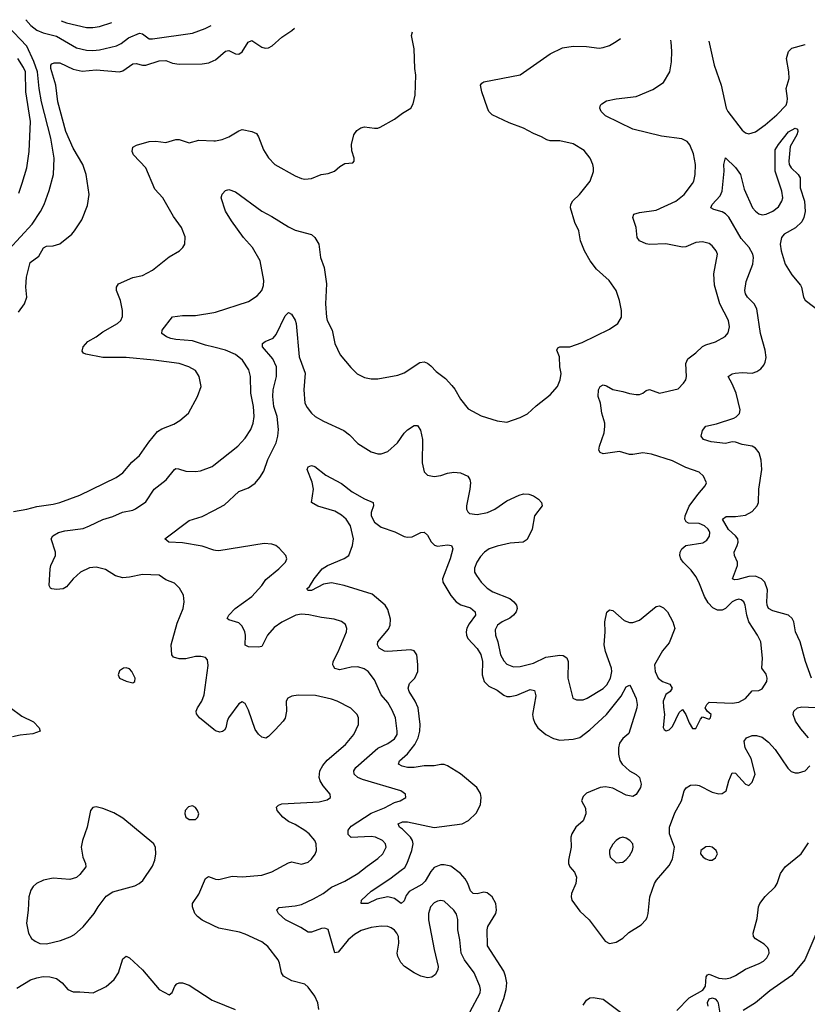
# Model space of a CAD drawing. Header units: inches. Extents: x 1839270 to 1929235, y 762242 to 910350.
# Tile 315 of 362: x 1878827 to 1883584, y 903281 to 909225. Entities that reach past the tile are written whole.
import ezdxf

# ---------------------------------------------------------------- set-up
doc = ezdxf.new("R2010")
doc.units = ezdxf.units.IN
doc.header["$MEASUREMENT"] = 0
doc.layers.add('B8970', color=7, linetype='Continuous')
doc.layers.add('B8980', color=7, linetype='Continuous')

msp = doc.modelspace()

# ---------------------------------------------------------------- linework, layer by layer
at = {"layer": 'B8970', "color": 5}
for points, elevation in [([(1878762.7, 907837.3), (1878902, 907990), (1878953.4, 908066.6), (1878975.3, 908110), (1879006.1, 908193.9), (1879030.7, 908290), (1879036.5, 908390), (1879016.3, 908510), (1878959.4, 908730), (1878944.9, 908810), (1878934.5, 908910), (1878912.3, 908972.3), (1878870, 909065.1), (1878751.5, 909190)], 740), ([(1878864.9, 909225.1), (1878893.9, 909190), (1878930, 909162.2), (1878970, 909145.5), (1879050, 909126.2), (1879170, 909054.4), (1879230, 909041), (1879270, 909038.8), (1879310, 909042.6), (1879412.1, 909067.9), (1879439.4, 909080.6), (1879484, 909116), (1879550, 909143.2), (1879570, 909139.7), (1879610, 909110.2), (1879629.3, 909109.3), (1879870, 909144), (1879948.1, 909171.9), (1879983.9, 909189.7)], 740), ([(1879077.5, 909218.3), (1879110, 909206.6), (1879230, 909178.4), (1879270, 909177.5), (1879310, 909183), (1879383.4, 909208.7)], 760), ([(1878822, 908178), (1878842.6, 908237.4), (1878870.6, 908330), (1878884.1, 908430), (1878892.9, 908610), (1878863.7, 908790), (1878861.8, 908910), (1878850, 908937.3), (1878816.6, 908990)], 760), ([(1878820, 907460), (1878856.9, 907510), (1878871.2, 907550), (1878864.8, 907610), (1878867.7, 907670), (1878890, 907759.5), (1878942.8, 907797.2), (1878971.8, 907848.2), (1878990, 907857.1), (1879030, 907860.8), (1879070, 907872.7), (1879141.5, 907930), (1879159.3, 907950), (1879202.3, 908017.7), (1879237.3, 908102.7), (1879246.6, 908170), (1879228.8, 908290), (1879207.9, 908350), (1879150.3, 908450.3), (1879105.2, 908550), (1879058.3, 908730), (1879045.7, 908830), (1879016.1, 908930), (1879015.3, 908950), (1879021.6, 908958.4), (1879035, 908965), (1879070, 908963.9), (1879150, 908925.9), (1879205, 908915), (1879290, 908922.5), (1879430, 908909.3), (1879450, 908916.9), (1879510, 908958.8), (1879530, 908960.6), (1879570, 908950.1), (1879590, 908951.4), (1879670, 908977.5), (1879710, 908977.8), (1879750, 908962.7), (1879790, 908956), (1879930, 908959.2), (1879970, 908965.4), (1880000, 908978.5)], 720), ([(1878790, 906255.6), (1878870, 906270.2), (1878930, 906286.9), (1879030, 906300.3), (1879070, 906310.3), (1879190, 906354.9), (1879410, 906460.9), (1879449.7, 906490), (1879505.6, 906554.4), (1879550, 906593.4), (1879606.3, 906673.7), (1879660.3, 906739.7), (1879685.7, 906754.3), (1879757.7, 906782.3), (1879794.9, 906805.1), (1879846, 906850), (1879900.7, 906950), (1879923.6, 907010), (1879911.6, 907070), (1879890, 907106.6), (1879849.2, 907130), (1879790, 907149.7), (1879638, 907170), (1879470, 907185.8), (1879330, 907185.1), (1879226.6, 907206.6), (1879212.7, 907212.7), (1879204.9, 907224.9), (1879209.8, 907250), (1879238.4, 907281.6), (1879289.9, 907310.1), (1879330, 907341.2), (1879418.4, 907390), (1879438.3, 907410), (1879447.6, 907432.4), (1879448.6, 907470), (1879436.8, 907530), (1879412.6, 907590), (1879411.5, 907610), (1879423.7, 907630), (1879510, 907669.1), (1879570, 907681.5), (1879630, 907713.7), (1879730, 907792.7), (1879793.2, 907830), (1879813.2, 907850), (1879823.7, 907870), (1879826.3, 907913.7), (1879804.2, 907970), (1879757.1, 908037.1), (1879691.8, 908150), (1879642.7, 908202.7), (1879589.9, 908329.9), (1879514, 908410), (1879507.2, 908430), (1879510, 908454.8), (1879532.6, 908467.4), (1879610, 908488.9), (1879650, 908491.5), (1879710, 908484), (1879770, 908502.6), (1879790, 908501.1), (1879850, 908482.4), (1879910, 908496.9), (1880000, 908494)], 680), ([(1880000, 907247.3), (1879950, 907259.7), (1879870, 907286.3), (1879770, 907293.8), (1879740.3, 907300.3), (1879713.6, 907310), (1879686.6, 907330), (1879687.3, 907350), (1879749.8, 907430.2), (1879810, 907439.3), (1879890, 907439.2), (1880000, 907457.4)], 660), ([(1880000, 904939.4), (1879912.8, 905010), (1879894.8, 905034.7), (1879893.5, 905050), (1879900.9, 905070), (1879926.5, 905110), (1879941.5, 905150), (1879966.2, 905326.2), (1879961, 905361), (1879950, 905375.1), (1879921.5, 905381.4), (1879890, 905380.4), (1879830, 905366.3), (1879790, 905365.8), (1879756.3, 905376.3), (1879745.4, 905390), (1879742.3, 905450), (1879778.9, 905581.1), (1879814, 905670), (1879820.9, 905710), (1879816, 905750), (1879792.5, 905792.5), (1879763.1, 905823.1), (1879710, 905844), (1879670, 905871.6), (1879570, 905876), (1879490, 905858.5), (1879450, 905855.6), (1879406.6, 905866.6), (1879346.4, 905906.4), (1879290, 905919.8), (1879250, 905916.4), (1879195.5, 905890), (1879150.4, 905850), (1879110, 905801.6), (1879090, 905789.6), (1879050, 905785.6), (1879022, 905790), (1879013.8, 905793.8), (1879005.6, 905810), (1879011.1, 905910), (1879015.8, 905930), (1879043, 905990), (1879043.5, 906010), (1879018.3, 906090), (1879028, 906110), (1879062, 906130), (1879100.6, 906139.4), (1879210, 906154), (1879250, 906168.7), (1879330, 906208.6), (1879390, 906225.8), (1879448.6, 906251.4), (1879510, 906264.5), (1879527.7, 906272.3), (1879590, 906314), (1879639.7, 906390), (1879712.6, 906447.4), (1879762, 906510), (1879770, 906514.6), (1879787, 906513), (1879830, 906500.2), (1879890, 906496.5), (1879919, 906501), (1879990, 906527.6), (1880000, 906535.5)], 660), ([(1880000, 906023.5), (1879930, 906046.1), (1879810, 906066), (1879728, 906070), (1879704, 906090), (1879850, 906202.4), (1879930, 906225.7), (1880000, 906262.8)], 640), ([(1878770, 905072.7), (1878839.9, 905019.9), (1878910, 904985.5), (1878944.9, 904950), (1878950.8, 904930), (1878906.3, 904913.7), (1878830, 904906), (1878783.6, 904896.4)], 660), ([(1880000, 903755.3), (1879930, 903788.8), (1879900.4, 903810), (1879885.1, 903830), (1879871.1, 903870), (1879871.2, 903888.8), (1879910, 903944.9), (1879950, 904040.7), (1879968.2, 904051.8), (1880000, 904040.1)], 660), ([(1878810, 903378.7), (1878892, 903428), (1878930, 903441.5), (1878970, 903448.4), (1879010, 903446.2), (1879050, 903435.6), (1879084.4, 903410), (1879118, 903370), (1879150, 903355.3), (1879190, 903357), (1879270.9, 903349.1), (1879350, 903388.4), (1879398.4, 903430), (1879424.7, 903470), (1879450, 903554.8), (1879470, 903570.6), (1879490, 903560.5), (1879569, 903489), (1879670, 903370.7), (1879730, 903338), (1879748.9, 903351.1), (1879764, 903390), (1879776, 903404), (1879790, 903410.8), (1879810, 903410.6), (1879850, 903396.4), (1879990, 903306), (1880000, 903301.9)], 660)]:
    msp.add_lwpolyline(points, dxfattribs=dict(at, elevation=elevation))
at = {"layer": 'B8970', "color": 5, "elevation": 680}
for points in [[(1879470, 905312.3), (1879454, 905310), (1879430, 905294), (1879423, 905270), (1879431, 905250), (1879470, 905230.7), (1879510, 905221), (1879522, 905230), (1879524, 905250), (1879505.2, 905290), (1879490, 905305.2)], [(1879290, 904472.3), (1879270, 904468.7), (1879256, 904450), (1879235.5, 904350), (1879206, 904270), (1879198.4, 904230), (1879208, 904170), (1879224, 904130), (1879226.8, 904110), (1879190, 904063.7), (1879170, 904047), (1879130, 904033.6), (1879030, 904041.8), (1878970.8, 904030), (1878928, 904010), (1878908.2, 903991.8), (1878895.3, 903970), (1878882.6, 903930), (1878879.5, 903850), (1878868.5, 903770), (1878880.4, 903710), (1878898.7, 903678.7), (1878921.1, 903661.1), (1878950, 903648.5), (1878990, 903645.7), (1879074.1, 903665.9), (1879132.3, 903687.7), (1879157.5, 903702.5), (1879210.9, 903749.1), (1879276.2, 903830), (1879300.7, 903870), (1879350, 903933), (1879390, 903959.5), (1879523.5, 903996.5), (1879549.7, 904010.3), (1879571.1, 904028.9), (1879630, 904114.8), (1879643.6, 904150), (1879649.6, 904190), (1879647.2, 904227.2), (1879637.2, 904250), (1879450, 904403.7), (1879396.6, 904436.6), (1879330, 904462.7)], [(1879870, 904479), (1879846.4, 904473.6), (1879826, 904450), (1879824.7, 904430), (1879831.3, 904410), (1879850, 904396), (1879890, 904396), (1879904, 904410), (1879909, 904430), (1879901.2, 904450), (1879890, 904468.7)]]:
    msp.add_lwpolyline(points, close=True, dxfattribs=at)
at = {"layer": 'B8980', "color": 5}
for points, elevation in [([(1880000, 908978.5), (1880010, 908982.8), (1880070, 909035.2), (1880090, 909039.2), (1880130, 909019.7), (1880150, 909017.6), (1880170, 909030.3), (1880206.2, 909090), (1880230, 909098.5), (1880290, 909059.2), (1880310, 909053.6), (1880330, 909055.3), (1880352, 909068), (1880410, 909119), (1880470, 909158.9), (1880486.1, 909173.8)], 720), ([(1880000, 908494), (1880010, 908493.7), (1880050, 908502), (1880090, 908516.9), (1880150, 908554.9), (1880170, 908562.3), (1880230.2, 908550.2), (1880257, 908537), (1880270, 908517.3), (1880300.2, 908440.2), (1880330.3, 908390.3), (1880367.7, 908350), (1880490, 908283), (1880530, 908267.3), (1880550, 908262.8), (1880590, 908266.8), (1880648, 908290), (1880690, 908297.3), (1880729.4, 908310.6), (1880760.9, 908339.1), (1880790, 908356), (1880839, 908361), (1880848, 908370), (1880848, 908390), (1880832.7, 908432.7), (1880831.7, 908471.7), (1880845.1, 908530), (1880863.3, 908556.7), (1880887.5, 908572.5), (1880910, 908577.7), (1880970, 908570.4), (1880989.5, 908570.5), (1881003.3, 908576.7), (1881090, 908624), (1881138.9, 908661.1), (1881189.6, 908690.4), (1881203.5, 908716.5), (1881215.4, 908770), (1881220.5, 908890), (1881214, 908930), (1881209.6, 909050), (1881194.2, 909130), (1881199.3, 909151.3)], 680), ([(1880000, 907457.4), (1880010, 907459), (1880210, 907523.1), (1880261.4, 907558.6), (1880290, 907590.7), (1880299.6, 907620.4), (1880302.7, 907650), (1880279, 907770), (1880232.4, 907850), (1880178.8, 907910), (1880105.6, 908010), (1880069.8, 908070), (1880044.2, 908150), (1880050, 908171), (1880070, 908194.8), (1880090, 908199.1), (1880130, 908186), (1880290, 908069), (1880350, 908037.8), (1880450, 907973.8), (1880490, 907954.9), (1880588.9, 907928.9), (1880610.3, 907910.3), (1880633.4, 907870), (1880644.9, 907790), (1880665.2, 907730), (1880679.3, 907630), (1880674, 907510), (1880680.9, 907430), (1880684.9, 907410), (1880714, 907350), (1880730.4, 907270), (1880761.8, 907201.8), (1880826.1, 907126.1), (1880866.3, 907086.3), (1880910, 907064.9), (1880950, 907056.4), (1880990, 907057.1), (1881110, 907078.4), (1881150, 907092.4), (1881244, 907156), (1881270, 907160.4), (1881290, 907152.4), (1881310, 907135.8), (1881341.7, 907101.7), (1881398.2, 907058.2), (1881436.9, 907016.9), (1881454.7, 906994.7), (1881490, 906933.4), (1881535.9, 906875.9), (1881614, 906834), (1881710, 906803), (1881770, 906794.8), (1881850, 906822.8), (1881893.8, 906846.2), (1881945.8, 906894.2), (1882030, 906960.7), (1882074.5, 907010), (1882091.6, 907050), (1882098, 907090), (1882089.8, 907129.8), (1882086.4, 907190), (1882071.3, 907230), (1882076.9, 907243.1), (1882090, 907250.3), (1882150, 907249.1), (1882224.1, 907275.9), (1882390, 907357.3), (1882439.3, 907390), (1882460.9, 907430), (1882460.9, 907470), (1882449.6, 907530), (1882429.6, 907590), (1882387, 907650), (1882310, 907718), (1882271.8, 907770), (1882237.6, 907830), (1882214, 907890), (1882202.9, 907950), (1882180.1, 908000.1), (1882154, 908090), (1882155.8, 908110), (1882167.6, 908132.4), (1882207, 908170), (1882272.3, 908250), (1882291.9, 908308.1), (1882292.3, 908330), (1882289.4, 908350), (1882272, 908390), (1882235.3, 908435.3), (1882170, 908475.1), (1882090, 908494.5), (1882030, 908494), (1882010, 908500.7), (1881978.5, 908518.5), (1881930, 908537.4), (1881870.7, 908570.7), (1881782.6, 908602.6), (1881681.2, 908650), (1881660.9, 908670), (1881652, 908690), (1881618, 908790), (1881609.3, 908830), (1881617.2, 908842.8), (1881629.6, 908850.4), (1881850, 908892.4), (1882030, 909019.5), (1882105.2, 909054.8), (1882170, 909065.3), (1882250, 909062.4), (1882326.6, 909053.4), (1882350, 909056.3), (1882388.7, 909070), (1882430, 909094), (1882455.7, 909111.6)], 660), ([(1880000, 906262.8), (1880063.5, 906296.5), (1880150, 906376), (1880210, 906399.6), (1880250, 906426.7), (1880278.5, 906461.5), (1880300.9, 906499.1), (1880326, 906570), (1880375.2, 906670), (1880386.6, 906710), (1880390.5, 906750), (1880383.2, 906830), (1880361.3, 906890), (1880356.6, 906950), (1880358.7, 906990), (1880378.3, 907070), (1880378.3, 907130), (1880356.8, 907176.8), (1880294.5, 907250), (1880292.7, 907270), (1880310, 907283), (1880357.4, 907302.6), (1880375.3, 907324.7), (1880430, 907437.3), (1880450, 907457.3), (1880467.9, 907447.9), (1880490, 907410.8), (1880496, 907390), (1880514.8, 907190), (1880551.5, 907091.5), (1880544.2, 906990), (1880550.2, 906910.2), (1880562.8, 906882.8), (1880588.8, 906850), (1880612.7, 906830), (1880661.3, 906801.3), (1880785.4, 906745.4), (1880818.5, 906718.5), (1880870, 906666), (1880950, 906616.3), (1880990, 906603.8), (1881010, 906604.4), (1881050, 906618.4), (1881108.9, 906671.1), (1881150, 906728.2), (1881170, 906748.2), (1881210, 906775.5), (1881230, 906775.5), (1881247.2, 906747.2), (1881259.6, 906690), (1881256.9, 906550), (1881270, 906494.8), (1881290, 906475.5), (1881330, 906466.4), (1881370, 906473.4), (1881410, 906487.8), (1881450, 906493.6), (1881490.2, 906490.2), (1881532.7, 906470), (1881544.9, 906450), (1881548.9, 906428.9), (1881545.2, 906390), (1881524.7, 906290), (1881525.5, 906270), (1881533.6, 906253.6), (1881544.4, 906244.4), (1881590, 906237.7), (1881651.8, 906250), (1881696.3, 906270), (1881770, 906320.7), (1881844.5, 906355.5), (1881870, 906362), (1881901.3, 906361.3), (1881930, 906350.3), (1881960.5, 906330), (1881978, 906310), (1881982, 906290), (1881936.4, 906230), (1881922.3, 906150), (1881892.8, 906087.2), (1881868.2, 906071.8), (1881790, 906064.5), (1881710, 906046.3), (1881662.4, 906030), (1881634.6, 906010), (1881610, 905983.5), (1881587.1, 905950), (1881573.7, 905913.7), (1881574.6, 905890), (1881585.7, 905870), (1881614.6, 905830), (1881650, 905792.8), (1881684.9, 905770), (1881787, 905730), (1881811.5, 905711.5), (1881827.9, 905690), (1881831.6, 905670), (1881825.5, 905650), (1881810.3, 905630), (1881787.5, 905612.5), (1881740.4, 905590), (1881712, 905570), (1881698.6, 905541.4), (1881699.7, 905510), (1881714, 905470), (1881730.2, 905390.2), (1881750, 905353.7), (1881770, 905334.3), (1881810, 905319.1), (1881850, 905319.7), (1881930, 905340.6), (1882003.7, 905376.3), (1882089.3, 905389.3), (1882110, 905387.3), (1882132.2, 905372.2), (1882140.2, 905350), (1882136.9, 905250), (1882167.3, 905130), (1882190, 905119.1), (1882230, 905119.5), (1882255.1, 905130), (1882350, 905188.2), (1882372.8, 905210), (1882395.4, 905250), (1882402.9, 905290), (1882401, 905310), (1882365, 905410), (1882357, 905450), (1882362.3, 905530), (1882361, 905590), (1882372.3, 905647.8), (1882390, 905661.3), (1882410, 905658.7), (1882477.3, 905597.3), (1882510, 905585.5), (1882530, 905586), (1882570, 905600.2), (1882670, 905682.4), (1882690, 905686.7), (1882714.8, 905674.8), (1882738.7, 905650), (1882771.8, 905590), (1882782.6, 905550), (1882750, 905464), (1882710, 905414), (1882660.4, 905330), (1882665.7, 905290), (1882682.4, 905250), (1882710, 905230.4), (1882753.3, 905213.3), (1882768.4, 905190), (1882754.4, 905170), (1882729.6, 905150.4), (1882714.1, 905110), (1882714.2, 905074.2), (1882721.8, 905030), (1882712.8, 904952.8), (1882719.1, 904939.1), (1882731, 904931), (1882750, 904938.4), (1882770, 904957.1), (1882810, 905042), (1882830, 905060.7), (1882850, 905031), (1882870, 904979.1), (1882890, 904945.5), (1882910, 904946), (1882938, 905002), (1882950, 905016.3), (1882990, 905003.1), (1882999.6, 905010), (1883002.9, 905030), (1882979.3, 905050), (1882967.3, 905070), (1882976, 905090), (1882990, 905104), (1883130, 905098.7), (1883170, 905105.3), (1883210, 905127), (1883250, 905174.2), (1883290, 905174.7), (1883310, 905185.6), (1883338.7, 905230), (1883341.6, 905250), (1883334.5, 905274.5), (1883308.2, 905310), (1883313.1, 905370), (1883302.2, 905470), (1883282, 905510), (1883230.6, 905590), (1883218, 905630), (1883208.4, 905690), (1883199.7, 905710), (1883183.3, 905723.3), (1883170, 905725.7), (1883150, 905720.4), (1883130, 905709.7), (1883090, 905670.8), (1883070, 905660.3), (1883040.7, 905660.7), (1883013.7, 905673.7), (1882984.9, 905704.9), (1882962.7, 905742.7), (1882928.2, 905830), (1882910, 905863.5), (1882882.3, 905902.3), (1882833, 905950), (1882818.9, 905970), (1882812.8, 905990), (1882815.1, 906010), (1882825.6, 906030), (1882849.2, 906050), (1882952.8, 906067.2), (1882977.8, 906082.2), (1882992.9, 906107.1), (1882994, 906130), (1882990, 906139.5), (1882984.8, 906150), (1882962, 906170), (1882930, 906183.5), (1882866.4, 906186.4), (1882852.6, 906192.6), (1882843.5, 906210), (1882846.2, 906230), (1882871, 906289), (1882921.5, 906358.5), (1882967.6, 906410), (1882975.1, 906430), (1882957.6, 906470), (1882930, 906493.5), (1882850, 906521.4), (1882770, 906562.4), (1882642.7, 906602.7), (1882590, 906609.7), (1882530, 906599.7), (1882510, 906601), (1882450, 906617.6), (1882350, 906604.5), (1882332.3, 906612.3), (1882325.6, 906625.6), (1882329.5, 906650), (1882356.9, 906730), (1882361.3, 906770), (1882360.5, 906790), (1882343.1, 906850), (1882333.7, 906910), (1882319.7, 906950), (1882322, 906990), (1882332.3, 907010), (1882350, 907020.3), (1882370, 907015.6), (1882410, 906992.8), (1882470, 906981.3), (1882510, 906968.3), (1882550, 906962.9), (1882570, 906963.2), (1882589.5, 906970), (1882610, 906986.2), (1882630, 906992.2), (1882690, 906971.3), (1882802.7, 906997.3), (1882836.2, 907030), (1882849.7, 907050.3), (1882853.7, 907070), (1882850.9, 907149.1), (1882861.8, 907178.2), (1882910, 907213.7), (1882950, 907251.7), (1882970, 907262.3), (1883030, 907279.5), (1883086.9, 907313.1), (1883104.9, 907335.1), (1883114, 907370), (1883107.3, 907410), (1883054.8, 907510), (1883023.3, 907623.3), (1883018.5, 907690), (1883041.1, 907810), (1883032.6, 907830), (1883010, 907860.5), (1882990, 907874.3), (1882950, 907884.7), (1882910, 907880.3), (1882850, 907854.4), (1882830, 907852.3), (1882728.3, 907871.7), (1882630, 907867.1), (1882610, 907871.2), (1882570, 907889.7), (1882555.6, 907910), (1882551, 907970), (1882529.6, 908030), (1882536, 908050), (1882570, 908060.8), (1882670, 908075.2), (1882789.6, 908130), (1882840.5, 908170), (1882890, 908235.5), (1882897.7, 908250), (1882907.1, 908290), (1882908.3, 908350), (1882895.8, 908415.8), (1882874, 908470), (1882858, 908490), (1882825.7, 908505.7), (1882702.4, 908522.4), (1882530, 908563.5), (1882364.9, 908644.9), (1882338.7, 908670), (1882331.5, 908690), (1882335.6, 908710), (1882342, 908718), (1882370, 908734.4), (1882430, 908747), (1882550, 908760.7), (1882650, 908803.6), (1882714.6, 908845.4), (1882752.9, 908910), (1882762.5, 908970), (1882765.3, 909034.7), (1882761.5, 909090), (1882758.7, 909102)], 640), ([(1882989.7, 909094.7), (1883021.5, 908950), (1883062.6, 908830), (1883092.9, 908690), (1883102.9, 908670), (1883190, 908558.9), (1883210, 908542.6), (1883230, 908536.5), (1883270, 908548.9), (1883330, 908590.2), (1883399.4, 908650), (1883455, 908710), (1883462.5, 908730), (1883463.4, 908750), (1883456.4, 908810), (1883474.5, 908870), (1883472.4, 908910), (1883458.7, 908990), (1883470, 909034), (1883490, 909054), (1883570, 909075.6), (1883571, 909076.3)], 640), ([(1883609.8, 905250), (1883572.2, 905350), (1883541.2, 905470), (1883512.8, 905530), (1883501.2, 905590), (1883492.4, 905610), (1883470, 905630.6), (1883375.3, 905655.3), (1883350, 905671.2), (1883341.9, 905690), (1883339.6, 905710), (1883343.9, 905783.9), (1883326.3, 905830), (1883307, 905850), (1883270, 905864.6), (1883230, 905862.6), (1883165, 905845), (1883144.2, 905844.2), (1883131.6, 905850), (1883162.3, 905930), (1883162.7, 905950), (1883144.3, 905990), (1883142.3, 906010), (1883160.8, 906050), (1883166, 906070), (1883163.4, 906090), (1883149.9, 906110), (1883106.9, 906146.9), (1883072.3, 906210), (1883094.3, 906225.7), (1883150, 906225.1), (1883210, 906234.1), (1883250, 906256.8), (1883281, 906290), (1883288.2, 906310), (1883290.7, 906390), (1883308.7, 906508.7), (1883304.9, 906564.9), (1883293.6, 906610), (1883270, 906637.6), (1883249.8, 906649.8), (1883190, 906660.4), (1883150, 906675.1), (1883130, 906677), (1883090, 906666), (1883003.4, 906676.6), (1882957.6, 906690), (1882943.4, 906710), (1882950, 906744.4), (1882970, 906771.3), (1883035.1, 906784.9), (1883140.1, 906819.9), (1883153.4, 906826.6), (1883173.1, 906846.9), (1883177.6, 906870), (1883154.4, 906970), (1883130, 907027.6), (1883104.7, 907070), (1883130, 907087.4), (1883148, 907092), (1883190, 907095.1), (1883250, 907092), (1883279.5, 907100.5), (1883303.3, 907116.7), (1883320.5, 907139.5), (1883330, 907158), (1883334.9, 907185.1), (1883329.3, 907230), (1883301.5, 907330), (1883278.9, 907478.9), (1883263.1, 907510), (1883222.8, 907550), (1883210.7, 907570), (1883206.6, 907590), (1883215.2, 907644.8), (1883254, 907750), (1883258.5, 907790), (1883254.1, 907810), (1883231.6, 907850), (1883184.2, 907904.2), (1883110, 908032.2), (1883090, 908052.6), (1883070, 908064.1), (1883018.2, 908078.2), (1883000.7, 908090), (1883008.2, 908110), (1883057.8, 908162.2), (1883068.8, 908190), (1883081.2, 908310), (1883078.5, 908350), (1883090, 908390.7), (1883150, 908333.4), (1883180.2, 908290), (1883202.5, 908202.5), (1883253, 908090), (1883270, 908068.1), (1883290, 908052.3), (1883310, 908046.5), (1883335.6, 908050), (1883375.1, 908070), (1883410, 908094.9), (1883430.4, 908129.6), (1883435, 908150), (1883429.2, 908190), (1883388.8, 908310), (1883390, 908438.8), (1883410, 908472.4), (1883470, 908547.7), (1883510, 908570.4), (1883524.7, 908564.7), (1883526.8, 908550), (1883519.3, 908530), (1883479.5, 908460.5), (1883471.3, 908370), (1883474.7, 908350), (1883485.2, 908330), (1883528.8, 908290), (1883540.2, 908270), (1883541.4, 908210), (1883566.9, 908130), (1883570, 908067), (1883561.9, 908030), (1883550, 908003.7), (1883512.1, 907967.9), (1883444.1, 907930), (1883428.1, 907910), (1883418.9, 907870), (1883425.8, 907830), (1883450, 907749.2), (1883490, 907683.9), (1883542.9, 907622.9), (1883549.4, 907610), (1883561.3, 907550), (1883571, 907531), (1883730, 907410.3)], 620), ([(1880000, 906535.5), (1880145.1, 906650), (1880190, 906698.4), (1880222.6, 906750), (1880237.7, 906790), (1880244.2, 906830), (1880238.8, 906890), (1880223.1, 906970), (1880221.8, 907070), (1880211.9, 907111.9), (1880173.1, 907170), (1880130, 907203.7), (1880069.6, 907230), (1880000, 907247.3)], 660), ([(1881695.3, 903170), (1881750, 903314.9), (1881765, 903370), (1881768.1, 903410), (1881762, 903450), (1881750, 903481.1), (1881652.9, 903632.9), (1881650.6, 903730), (1881654.1, 903750), (1881702, 903830), (1881707.3, 903850), (1881701.7, 903890), (1881679.8, 903930), (1881650, 903954.3), (1881630, 903957), (1881590, 903947.8), (1881565.1, 903950), (1881550, 903966.3), (1881534.1, 904010), (1881518.2, 904038.2), (1881490, 904071.4), (1881430, 904114.3), (1881390, 904123), (1881370, 904122.4), (1881330, 904106.2), (1881310, 904081.8), (1881276.1, 904023.9), (1881256.1, 904003.9), (1881178.4, 903961.6), (1881161.8, 903938.2), (1881150, 903905.1), (1881131.4, 903888.6), (1881090, 903918.7), (1881050, 903930.5), (1880984.7, 903915.3), (1880930, 903889.2), (1880889.3, 903890), (1880891.3, 903910), (1880950, 903963.5), (1881062.6, 904037.4), (1881131.8, 904090), (1881152.3, 904107.7), (1881167.7, 904132.3), (1881196.1, 904210), (1881204, 904250), (1881199.2, 904270), (1881186.7, 904290), (1881138.8, 904338.8), (1881121.1, 904350), (1881112.8, 904370), (1881138.1, 904381.9), (1881170, 904382.5), (1881330, 904348.4), (1881498.4, 904370), (1881538.3, 904390), (1881584.9, 904435.1), (1881610, 904484.9), (1881615, 904530), (1881610, 904553), (1881588.9, 904590), (1881490, 904672.3), (1881410, 904721.4), (1881390, 904729.2), (1881370, 904728.7), (1881330, 904719.9), (1881270, 904721.4), (1881210, 904711.1), (1881170, 904709.9), (1881137.8, 904717.8), (1881115.6, 904730), (1881121.1, 904750), (1881170, 904793.9), (1881212.9, 904850), (1881233.3, 904890), (1881244.1, 904930), (1881246.5, 904970), (1881233.6, 905070), (1881216.2, 905110), (1881178.5, 905170), (1881173.2, 905190), (1881182.3, 905217.7), (1881212.7, 905250), (1881231.4, 905290), (1881232.3, 905332.3), (1881225.4, 905390), (1881210, 905414.7), (1881190, 905421), (1881050, 905410.8), (1881030, 905412.9), (1880998.9, 905430), (1880988.4, 905450), (1880991.1, 905470), (1881054.1, 905545.9), (1881064.1, 905570), (1881065.8, 905605.8), (1881050, 905665.1), (1881034, 905690), (1880956.6, 905756.6), (1880787.3, 905810), (1880710, 905826.1), (1880662.1, 905817.9), (1880590, 905778.4), (1880570, 905779), (1880564.1, 905784.1), (1880561.2, 905790), (1880576.6, 905803.4), (1880605.1, 905850), (1880653.7, 905910), (1880686, 905930), (1880787.3, 905972.7), (1880814.7, 905990), (1880837.2, 906050), (1880842.5, 906090), (1880826, 906170), (1880799.8, 906210), (1880770, 906234.6), (1880730, 906258.2), (1880627.6, 906287.6), (1880589, 906310), (1880602, 906390), (1880593.3, 906433.3), (1880562.7, 906510), (1880570, 906524.7), (1880590, 906534), (1880610, 906527.7), (1880676, 906476), (1880770, 906424), (1880835.1, 906375.1), (1880910, 906332.3), (1880962, 906310), (1880964.2, 906290), (1880950.2, 906250), (1880950.1, 906230), (1880970, 906192.2), (1881010, 906160.7), (1881092.4, 906132.4), (1881150, 906104.9), (1881170, 906100.8), (1881198, 906102), (1881250, 906128.2), (1881270, 906130.5), (1881290, 906114), (1881313.1, 906073.1), (1881332.1, 906052.1), (1881350, 906046.7), (1881410, 906054), (1881434.8, 906050), (1881443.1, 906030), (1881426.5, 905970), (1881380.2, 905850), (1881382.3, 905830), (1881430, 905748.8), (1881462.7, 905710), (1881491.6, 905691.6), (1881550, 905673.8), (1881577.7, 905650), (1881579.7, 905630), (1881541.4, 905578.6), (1881528.2, 905551.8), (1881523.7, 905530), (1881525.5, 905510), (1881533.9, 905490), (1881590, 905428.4), (1881612.3, 905392.3), (1881621.3, 905350), (1881620.8, 905270), (1881631.8, 905230), (1881660.5, 905200.5), (1881710, 905176.6), (1881750, 905147.6), (1881770, 905139.3), (1881790, 905138.5), (1881830, 905147.2), (1881910, 905181.5), (1881935.4, 905175.4), (1881943.5, 905143.5), (1881923.5, 905030), (1881927.2, 905007.2), (1881938.1, 904978.1), (1881956.5, 904950), (1882005.3, 904910), (1882050, 904886), (1882090, 904876), (1882170, 904881.3), (1882210, 904891.8), (1882270, 904938.3), (1882371.4, 905030), (1882458.7, 905141.3), (1882490, 905196.5), (1882510, 905206.7), (1882517.1, 905197.1), (1882550, 905127.3), (1882557.1, 905090), (1882554, 905070), (1882504.8, 904915.2), (1882470, 904885.8), (1882450, 904857.6), (1882443, 904830), (1882443, 904790), (1882452.1, 904752.1), (1882464.9, 904730), (1882510, 904690.2), (1882550, 904668.1), (1882570.7, 904650.7), (1882580.7, 904610), (1882575.9, 904590), (1882550, 904547.8), (1882530, 904535.4), (1882490, 904543.8), (1882410, 904586.6), (1882365.6, 904594.4), (1882333.4, 904590), (1882273.5, 904566.5), (1882250, 904554.5), (1882230, 904536.3), (1882219.5, 904510), (1882244.2, 904464.2), (1882247.1, 904430), (1882230.6, 904389.4), (1882186, 904350), (1882161.6, 904310), (1882156.3, 904290), (1882158.3, 904230), (1882141.6, 904150), (1882141.8, 904130), (1882150, 904110.5), (1882177.6, 904077.6), (1882189.3, 904049.3), (1882185.2, 904010), (1882160.2, 903950), (1882157.7, 903930), (1882162.3, 903910), (1882210, 903842.6), (1882266, 903790), (1882362, 903662), (1882390, 903647.7), (1882430, 903655.5), (1882470, 903680.4), (1882505.5, 903714.5), (1882579.7, 903760.3), (1882608.5, 903790), (1882615.5, 903804.5), (1882623.5, 903830), (1882632.7, 903930), (1882661, 904010), (1882673.3, 904030), (1882750, 904119.5), (1882770, 904157.3), (1882782, 904230), (1882752, 904310), (1882751.9, 904350), (1882782.7, 904437.3), (1882824.2, 904510), (1882840.5, 904570), (1882851.9, 904588.1), (1882877.2, 904602.8), (1882910, 904605.8), (1882930, 904602.2), (1883010, 904561.7), (1883050, 904551.3), (1883070, 904552.8), (1883093.6, 904570), (1883109.8, 904630), (1883130, 904677.6), (1883150, 904676), (1883210, 904608.9), (1883230, 904602.6), (1883250, 904622), (1883269.1, 904670.9), (1883245.4, 904765.4), (1883208.9, 904830), (1883203.1, 904870), (1883215.6, 904890), (1883250, 904903.6), (1883276.4, 904903.6), (1883310, 904893.6), (1883350, 904863.2), (1883390, 904818.9), (1883466.1, 904706.1), (1883486.5, 904686.5), (1883510, 904678), (1883530, 904678.5), (1883570, 904690.2), (1883599.7, 904720.3)], 620), ([(1881545.9, 903234.1), (1881608.7, 903350), (1881610.8, 903370), (1881605.6, 903390), (1881571.6, 903470), (1881514.3, 903550), (1881494, 903590), (1881486.2, 903670), (1881474.2, 903730), (1881472.2, 903792.2), (1881464.2, 903824.2), (1881448.2, 903848.2), (1881390, 903903.6), (1881370, 903908), (1881350, 903903.5), (1881330, 903892.4), (1881309, 903870), (1881295.2, 903830), (1881296.5, 903790), (1881330, 903611.3), (1881354.4, 903510), (1881352.7, 903490), (1881339, 903461), (1881315.6, 903444.4), (1881290, 903439.7), (1881250, 903451.1), (1881210, 903471.1), (1881151.6, 903510), (1881130, 903533.6), (1881110.9, 903570), (1881107.4, 903590), (1881116.2, 903650), (1881114.4, 903690), (1881105.3, 903710), (1881090, 903728.4), (1881070, 903741.8), (1881050, 903749.8), (1881010, 903751.9), (1880950, 903744.5), (1880890, 903725.6), (1880850, 903702.2), (1880810.2, 903670), (1880750, 903595.6), (1880730, 903592.3), (1880690, 903731.5), (1880670, 903740.4), (1880650, 903739.2), (1880590, 903716.8), (1880570, 903716.9), (1880525.1, 903745.1), (1880431.8, 903790), (1880389.6, 903830), (1880379.3, 903850), (1880395.1, 903864.9), (1880490, 903874.3), (1880530, 903883.7), (1880602.5, 903917.5), (1880659.7, 903950), (1880711.1, 903988.9), (1880790, 904023.8), (1880869.9, 904070.1), (1880924.8, 904115.2), (1880990, 904160.3), (1881019.7, 904190), (1881040.5, 904230), (1881036.3, 904250), (1881018.7, 904270), (1880977, 904290), (1880950, 904294.3), (1880830, 904287.9), (1880810, 904305.1), (1880810, 904331.3), (1880830, 904357.1), (1880950, 904435.1), (1881030, 904466.3), (1881090, 904499.6), (1881124, 904510), (1881159, 904530), (1881157.2, 904550), (1881129.2, 904570), (1880897.5, 904637.5), (1880869.7, 904650), (1880847.3, 904670), (1880844.2, 904690), (1880856.8, 904710), (1880990, 904826.3), (1881050, 904855), (1881090, 904883.5), (1881107.2, 904910), (1881107, 904930), (1881096.1, 905010), (1881077, 905057), (1881050, 905103.1), (1881009.3, 905149.3), (1880970, 905239.6), (1880931.2, 905290), (1880906.9, 905306.9), (1880870, 905317.7), (1880830, 905316.5), (1880761, 905301), (1880730, 905308.5), (1880721.5, 905321.5), (1880718, 905330), (1880721, 905350), (1880751.4, 905408.6), (1880800.4, 905530), (1880803.6, 905550), (1880794, 905574), (1880771.1, 905591.1), (1880725.9, 905605.9), (1880650, 905615.1), (1880572.8, 905632.8), (1880530, 905635.8), (1880494, 905630), (1880410, 905588.7), (1880364.6, 905555.4), (1880323.8, 905510), (1880290, 905441.3), (1880270, 905436.4), (1880210, 905438), (1880188.5, 905448.5), (1880190.6, 905510), (1880186.9, 905530), (1880170, 905563.5), (1880150, 905583.1), (1880090, 905601.6), (1880080.7, 905610), (1880091.3, 905630), (1880129.3, 905670.7), (1880230, 905742.9), (1880289.8, 905810), (1880313.7, 905846.3), (1880391.6, 905910), (1880432.7, 905950), (1880441.2, 905970), (1880434, 905990), (1880394.9, 906034.9), (1880374, 906050), (1880350, 906058.7), (1880303.3, 906063.3), (1880030, 906018.4), (1880010, 906020.3), (1880000, 906023.5)], 640), ([(1880000, 904040.1), (1880010, 904036.4), (1880030, 904034), (1880110, 904053.6), (1880170, 904050.2), (1880290, 904060.2), (1880350, 904080.3), (1880450, 904135.8), (1880470, 904140.4), (1880530, 904126.4), (1880570, 904138), (1880590, 904156.3), (1880612.3, 904187.7), (1880619.7, 904210), (1880617.4, 904250), (1880609.7, 904270), (1880576.3, 904310), (1880549.6, 904330), (1880490, 904366.4), (1880450, 904384.5), (1880416.4, 904410), (1880381.7, 904450), (1880378, 904470), (1880390, 904483.1), (1880409.8, 904490.2), (1880636.4, 904503.6), (1880684.8, 904515.2), (1880704, 904530), (1880702.7, 904550), (1880660, 904600), (1880642.4, 904630), (1880636.5, 904650), (1880639.3, 904690), (1880657.6, 904722.4), (1880684.3, 904755.7), (1880795.1, 904850), (1880845.6, 904910), (1880873, 904970), (1880874.3, 905010), (1880866, 905030), (1880827.7, 905067.7), (1880744.5, 905110), (1880710, 905122.8), (1880614.7, 905145.3), (1880510, 905147), (1880470, 905142), (1880446.8, 905130), (1880436.3, 905110), (1880438.4, 905050), (1880430, 905009.2), (1880418, 904990), (1880370, 904938.4), (1880330, 904897.2), (1880312.8, 904887.2), (1880290, 904894.5), (1880270, 904912), (1880250, 904939.5), (1880210, 905056), (1880190, 905096), (1880170, 905106.6), (1880150, 905094), (1880088.8, 905010), (1880079.5, 904990), (1880072.7, 904950), (1880063.7, 904936.3), (1880053, 904927), (1880036.2, 904923.8), (1880010, 904931.3), (1880000, 904939.4)], 660), ([(1883590.3, 904890.3), (1883544.2, 904944.2), (1883512.4, 904990), (1883498.7, 905030), (1883502, 905050), (1883525.2, 905070), (1883550, 905077.6), (1883630, 905072)], 620), ([(1882795.8, 903244.2), (1882870, 903319.7), (1882953.5, 903366.5), (1882969.6, 903390), (1882972.5, 903447.5), (1882981.1, 903458.9), (1882990, 903463.7), (1883050, 903437.8), (1883090, 903435.5), (1883119.2, 903440.8), (1883150, 903454.8), (1883210, 903493.5), (1883293.6, 903526.4), (1883318.6, 903541.4), (1883339.4, 903560.6), (1883353.5, 903590), (1883351.6, 903610), (1883344, 903624), (1883323.2, 903643.2), (1883270, 903676.8), (1883259.5, 903690), (1883256.3, 903710), (1883281, 903799), (1883289, 903870), (1883296.8, 903890), (1883330, 903931.8), (1883388.9, 903990), (1883401, 904010), (1883420.7, 904070), (1883449.6, 904110), (1883546, 904190), (1883590, 904254.8)], 580), ([(1880634.2, 903250), (1880628.7, 903290), (1880610, 903329.6), (1880570, 903385.1), (1880550, 903401.6), (1880470, 903421.6), (1880419.5, 903450), (1880407.8, 903470), (1880396.9, 903530), (1880388.7, 903548.7), (1880325.6, 903630), (1880290, 903658.3), (1880190, 903703.5), (1880155.3, 903715.3), (1880030, 903740.9), (1880000, 903755.3)], 660), ([(1883635.9, 903704.1), (1883568, 903550), (1883490, 903454.6), (1883358.2, 903361.8), (1883270.3, 903290), (1883196.8, 903243.2)], 580), ([(1880000, 903301.9), (1880128.9, 903248.9)], 660), ([(1882230, 903274.6), (1882250, 903305.3), (1882270, 903320.2), (1882290, 903321.6), (1882350, 903310.9), (1882488.2, 903208.2)], 580), ([(1883062.3, 903202.3), (1883047, 903287), (1883040.6, 903300.6), (1883030.9, 903310.9), (1883010, 903317.7), (1882989.1, 903310.9), (1882979.3, 903290), (1882982.3, 903270)], 580)]:
    msp.add_lwpolyline(points, dxfattribs=dict(at, elevation=elevation))
for points, elevation in [([(1882470, 904289.4), (1882450, 904283.7), (1882430.3, 904269.7), (1882410, 904246.6), (1882389, 904211), (1882388.5, 904190), (1882393.4, 904170), (1882430, 904134.8), (1882470, 904139.1), (1882490, 904154), (1882510, 904177.3), (1882527.3, 904210), (1882531.8, 904230), (1882529.3, 904250), (1882512.7, 904270), (1882490, 904283.7)], 640), ([(1882990, 904234.2), (1882970, 904230.9), (1882940.5, 904210), (1882938, 904190), (1882954, 904170), (1882970, 904159.3), (1882990, 904150.5), (1883010, 904150.5), (1883030, 904165.5), (1883040.5, 904190), (1883033.7, 904210), (1883010, 904229.6)], 620)]:
    msp.add_lwpolyline(points, close=True, dxfattribs=dict(at, elevation=elevation))

doc.saveas('drawing.dxf')
